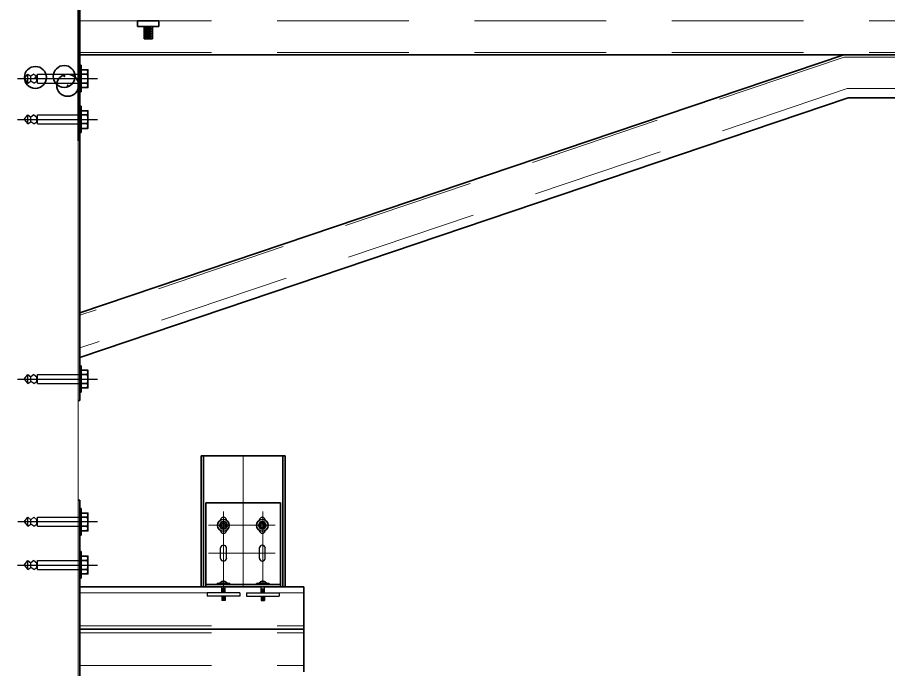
# Model space of a CAD drawing. Extents: x -4160 to -2690, y -474 to 714.
# Drawn here: x -3668.95 to -3657.84, y -282.79 to -274.47 of the extents above; entities that cross this region are included whole.
import ezdxf

# ---------------------------------------------------------------- set-up
doc = ezdxf.new("R2010")
doc.units = 0
doc.header["$LTSCALE"] = 0.56
doc.header["$PDMODE"] = 32
doc.header["$PDSIZE"] = 0.28
doc.linetypes.add('DOT_DASHED', pattern=[7.7, 5, -1.2, 0.3, -1.2])
doc.linetypes.add('MEDIUM_DASHED', pattern=[4.5, 3, -1.5])
for name, color, linetype, lineweight in [('10', 7, 'Continuous', 35), ('11', 7, 'Continuous', 13), ('3', 7, 'Continuous', 13), ('6', 7, 'Continuous', 35)]:
    doc.layers.add(name, color=color, linetype=linetype, lineweight=lineweight)

msp = doc.modelspace()

# ---------------------------------------------------------------- linework, layer by layer
at = {"layer": '10'}
for p, q in [((-3668.1756, -273.2998), (-3668.1756, -276.0527)), ((-3668.1527, -273.2998), (-3668.1527, -279.3655)), ((-3667.4156, -274.5198), (-3667.1441, -274.5198)), ((-3667.4156, -274.5898), (-3667.4156, -274.5198)), ((-3667.4156, -274.5898), (-3667.1441, -274.5898)), ((-3667.407, -274.5898), (-3667.2013, -274.5898)), ((-3667.3341, -274.5898), (-3667.2241, -274.5898)), ((-3667.3341, -274.5898), (-3667.2241, -274.5898)), ((-3667.1441, -274.5898), (-3667.1441, -274.5198)), ((-3667.3341, -274.6227), (-3667.2241, -274.6227)), ((-3667.3341, -274.6555), (-3667.2241, -274.6555)), ((-3667.3341, -274.6855), (-3667.2241, -274.6855)), ((-3667.3184, -274.6069), (-3667.2427, -274.6069)), ((-3667.3184, -274.6384), (-3667.2427, -274.6384)), ((-3667.3184, -274.6712), (-3667.2427, -274.6712)), ((-3667.3184, -274.6998), (-3667.2427, -274.6998)), ((-3667.3341, -274.7169), (-3667.2241, -274.7169)), ((-3667.3341, -274.7498), (-3667.2241, -274.7498)), ((-3667.3184, -274.7327), (-3667.2427, -274.7327)), ((-3668.1527, -274.9512), (-3648.1527, -274.9512)), ((-3668.1527, -274.9512), (-3648.1527, -274.9512)), ((-3658.3984, -274.9512), (-3668.1527, -278.2469)), ((-3668.1527, -275.4241), (-3668.1527, -275.0855)), ((-3668.137, -275.0855), (-3668.1527, -275.0855)), ((-3668.137, -275.4241), (-3668.137, -275.0855)), ((-3668.0598, -275.1441), (-3668.0498, -275.1641)), ((-3668.137, -275.4041), (-3668.137, -275.1769)), ((-3668.0598, -275.1984), (-3668.137, -275.1984)), ((-3668.0598, -275.1984), (-3668.0498, -275.1784)), ((-3668.0598, -275.1984), (-3668.0498, -275.2227)), ((-3668.0598, -275.3127), (-3668.137, -275.3127)), ((-3668.0598, -275.3127), (-3668.0498, -275.2927)), ((-3668.0598, -275.3127), (-3668.0498, -275.3355)), ((-3668.0598, -275.3698), (-3668.0498, -275.3427)), ((-3668.137, -275.4241), (-3668.1527, -275.4241)), ((-3658.3413, -275.5027), (-3668.1527, -278.8169)), ((-3658.3413, -275.5027), (-3648.1527, -275.5027)), ((-3668.1527, -275.9455), (-3668.1527, -275.6069)), ((-3668.137, -275.6069), (-3668.1527, -275.6069)), ((-3668.137, -275.9455), (-3668.137, -275.6069)), ((-3668.137, -275.9241), (-3668.137, -275.6998)), ((-3668.0598, -275.6655), (-3668.0498, -275.6841)), ((-3668.0598, -275.7198), (-3668.0498, -275.6998)), ((-3668.0598, -275.7198), (-3668.137, -275.7198)), ((-3668.0598, -275.7198), (-3668.0498, -275.7441)), ((-3668.0598, -275.8327), (-3668.0498, -275.8127)), ((-3668.0598, -275.8312), (-3668.137, -275.8312)), ((-3668.0598, -275.8327), (-3668.0498, -275.8569)), ((-3668.0598, -275.8912), (-3668.0498, -275.8627)), ((-3668.137, -275.9455), (-3668.1527, -275.9455)), ((-3668.1527, -279.2598), (-3668.1527, -278.9227)), ((-3668.137, -278.9227), (-3668.1527, -278.9227)), ((-3668.137, -279.2598), (-3668.137, -278.9227)), ((-3668.137, -279.2384), (-3668.137, -279.0127)), ((-3668.0598, -279.0341), (-3668.137, -279.0341)), ((-3668.0598, -278.9798), (-3668.0498, -278.9998)), ((-3668.0598, -279.0341), (-3668.0498, -279.0141)), ((-3668.0598, -279.0341), (-3668.0498, -279.0598)), ((-3668.0598, -279.1484), (-3668.0498, -279.1269)), ((-3668.0598, -279.1469), (-3668.137, -279.1469)), ((-3668.0598, -279.1484), (-3668.0498, -279.1712)), ((-3668.0598, -279.2055), (-3668.0498, -279.1769)), ((-3668.1756, -279.3655), (-3668.1527, -279.3655)), ((-3668.137, -279.2598), (-3668.1527, -279.2598)), ((-3668.1756, -280.6384), (-3668.1527, -280.6384)), ((-3668.1527, -281.0855), (-3668.1527, -280.7455)), ((-3668.137, -280.7455), (-3668.1527, -280.7455)), ((-3668.137, -281.0855), (-3668.137, -280.7455)), ((-3668.0598, -280.8027), (-3668.0498, -280.8227)), ((-3668.137, -281.0641), (-3668.137, -280.8355)), ((-3668.0598, -280.8569), (-3668.137, -280.8569)), ((-3668.0598, -280.8569), (-3668.0498, -280.8398)), ((-3668.0598, -280.8569), (-3668.0498, -280.8827)), ((-3668.0598, -280.9712), (-3668.137, -280.9712)), ((-3668.0598, -280.9712), (-3668.0498, -280.9498)), ((-3668.0598, -280.9712), (-3668.0498, -280.9969)), ((-3668.0598, -281.0312), (-3668.0498, -281.0027)), ((-3668.137, -281.0855), (-3668.1527, -281.0855)), ((-3668.1527, -281.6341), (-3668.1527, -281.2955)), ((-3668.137, -281.2955), (-3668.1527, -281.2955)), ((-3668.137, -281.6341), (-3668.137, -281.2955)), ((-3668.0598, -281.3527), (-3668.0498, -281.3727)), ((-3668.137, -281.6141), (-3668.137, -281.3855)), ((-3668.0598, -281.4098), (-3668.137, -281.4098)), ((-3668.0598, -281.4098), (-3668.0498, -281.3869)), ((-3668.0598, -281.4098), (-3668.0498, -281.4341)), ((-3668.0598, -281.5212), (-3668.137, -281.5212)), ((-3668.0598, -281.5227), (-3668.0498, -281.4998)), ((-3668.0598, -281.5227), (-3668.0498, -281.5455)), ((-3668.0598, -281.5798), (-3668.0498, -281.5527)), ((-3668.137, -281.6341), (-3668.1527, -281.6341)), ((-3666.3241, -281.6855), (-3666.3241, -281.6727)), ((-3666.3141, -281.6855), (-3666.3241, -281.6855)), ((-3666.3141, -281.6855), (-3666.3141, -281.6727)), ((-3665.8227, -281.6855), (-3665.8227, -281.6727)), ((-3665.8227, -281.6855), (-3665.8127, -281.6855)), ((-3665.8127, -281.6855), (-3665.8127, -281.6727)), ((-3666.2384, -281.7041), (-3666.3998, -281.7041)), ((-3666.3998, -281.7041), (-3666.3998, -281.7141)), ((-3666.2384, -281.7141), (-3666.3998, -281.7141)), ((-3666.2727, -281.7027), (-3666.3656, -281.7027)), ((-3666.2384, -281.7041), (-3666.2384, -281.7141)), ((-3665.8984, -281.7041), (-3665.737, -281.7041)), ((-3665.8984, -281.7041), (-3665.8984, -281.7141)), ((-3665.8984, -281.7141), (-3665.737, -281.7141)), ((-3665.8641, -281.7027), (-3665.7713, -281.7027)), ((-3665.737, -281.7041), (-3665.737, -281.7141))]:
    msp.add_line(p, q, dxfattribs=at)
at = {"layer": '10', "linetype": 'MEDIUM_DASHED', "lineweight": 13}
for p, q in [((-3668.1527, -274.5198), (-3648.1527, -274.5198)), ((-3668.1527, -274.9227), (-3648.1527, -274.9227)), ((-3658.3941, -274.9812), (-3668.1527, -278.2784)), ((-3658.3941, -274.9812), (-3648.1527, -274.9812)), ((-3658.357, -275.3841), (-3668.1527, -278.6941)), ((-3658.357, -275.3841), (-3648.1527, -275.3841))]:
    msp.add_line(p, q, dxfattribs=at)
at = {"layer": '10', "linetype": 'MEDIUM_DASHED', "lineweight": 25}
for p, q in [((-3668.9513, -275.2555), (-3667.927, -275.2555)), ((-3668.867, -275.2555), (-3668.8198, -275.1984)), ((-3668.867, -275.2555), (-3668.8198, -275.3127)), ((-3668.8198, -275.3127), (-3668.8198, -275.1984)), ((-3668.8198, -275.1984), (-3668.7798, -275.2269)), ((-3668.7398, -275.1984), (-3668.7798, -275.2269)), ((-3668.7798, -275.2869), (-3668.7798, -275.2269)), ((-3668.7398, -275.1984), (-3668.7027, -275.2269)), ((-3668.7027, -275.2869), (-3668.7027, -275.2269)), ((-3668.7027, -275.2269), (-3668.6956, -275.2269)), ((-3668.6956, -275.1984), (-3668.1556, -275.1984)), ((-3668.6956, -275.2269), (-3668.6956, -275.1984)), ((-3668.6956, -275.2869), (-3668.6956, -275.2269)), ((-3668.8198, -275.3127), (-3668.7798, -275.2869)), ((-3668.7398, -275.3127), (-3668.7798, -275.2869)), ((-3668.7398, -275.3127), (-3668.7027, -275.2869)), ((-3668.7027, -275.2869), (-3668.6956, -275.2869)), ((-3668.6956, -275.3127), (-3668.6956, -275.2869)), ((-3668.6956, -275.3127), (-3668.1556, -275.3127)), ((-3668.9513, -275.7769), (-3667.927, -275.7769)), ((-3668.867, -275.7769), (-3668.8198, -275.7198)), ((-3668.867, -275.7769), (-3668.8198, -275.8327)), ((-3668.8198, -275.8327), (-3668.8198, -275.7198)), ((-3668.8198, -275.7198), (-3668.7798, -275.7498)), ((-3668.8198, -275.8327), (-3668.7798, -275.8084)), ((-3668.7398, -275.7198), (-3668.7798, -275.7498)), ((-3668.7798, -275.8084), (-3668.7798, -275.7498)), ((-3668.7398, -275.8327), (-3668.7798, -275.8084)), ((-3668.7398, -275.7198), (-3668.7027, -275.7498)), ((-3668.7398, -275.8327), (-3668.7027, -275.8084)), ((-3668.7027, -275.8084), (-3668.7027, -275.7498)), ((-3668.7027, -275.7498), (-3668.6956, -275.7498)), ((-3668.7027, -275.8084), (-3668.6956, -275.8084)), ((-3668.6956, -275.7198), (-3668.1556, -275.7198)), ((-3668.6956, -275.7498), (-3668.6956, -275.7198)), ((-3668.6956, -275.8084), (-3668.6956, -275.7498)), ((-3668.6956, -275.8327), (-3668.6956, -275.8084)), ((-3668.6956, -275.8327), (-3668.1556, -275.8327)), ((-3668.867, -279.0927), (-3668.8198, -279.0341)), ((-3668.8198, -279.1484), (-3668.8198, -279.0341)), ((-3668.8198, -279.0341), (-3668.7798, -279.0627)), ((-3668.7398, -279.0341), (-3668.7798, -279.0627)), ((-3668.7398, -279.0341), (-3668.7027, -279.0627)), ((-3668.6956, -279.0341), (-3668.1556, -279.0341)), ((-3668.6956, -279.0627), (-3668.6956, -279.0341)), ((-3668.9513, -279.0927), (-3667.927, -279.0927)), ((-3668.867, -279.0927), (-3668.8198, -279.1484)), ((-3668.8198, -279.1484), (-3668.7798, -279.1227)), ((-3668.7798, -279.1227), (-3668.7798, -279.0627)), ((-3668.7398, -279.1484), (-3668.7798, -279.1227)), ((-3668.7398, -279.1484), (-3668.7027, -279.1227)), ((-3668.7027, -279.1227), (-3668.7027, -279.0627)), ((-3668.7027, -279.0627), (-3668.6956, -279.0627)), ((-3668.7027, -279.1227), (-3668.6956, -279.1227)), ((-3668.6956, -279.1227), (-3668.6956, -279.0627)), ((-3668.6956, -279.1484), (-3668.6956, -279.1227)), ((-3668.6956, -279.1484), (-3668.1556, -279.1484)), ((-3667.927, -280.9141), (-3668.9441, -280.9141)), ((-3668.867, -280.9141), (-3668.8198, -280.8569)), ((-3668.867, -280.9141), (-3668.8198, -280.9712)), ((-3668.8198, -280.9712), (-3668.8198, -280.8569)), ((-3668.8198, -280.8569), (-3668.7798, -280.8884)), ((-3668.7398, -280.8569), (-3668.7798, -280.8884)), ((-3668.7798, -280.9455), (-3668.7798, -280.8884)), ((-3668.7398, -280.8569), (-3668.7027, -280.8884)), ((-3668.7027, -280.9455), (-3668.7027, -280.8884)), ((-3668.7027, -280.8884), (-3668.6956, -280.8884)), ((-3668.6956, -280.8569), (-3668.1556, -280.8569)), ((-3668.6956, -280.8884), (-3668.6956, -280.8569)), ((-3668.6956, -280.9455), (-3668.6956, -280.8884)), ((-3668.8198, -280.9712), (-3668.7798, -280.9455)), ((-3668.7398, -280.9712), (-3668.7798, -280.9455)), ((-3668.7398, -280.9712), (-3668.7027, -280.9455)), ((-3668.7027, -280.9455), (-3668.6956, -280.9455)), ((-3668.6956, -280.9712), (-3668.6956, -280.9455)), ((-3668.6956, -280.9712), (-3668.1556, -280.9712)), ((-3668.9513, -281.4669), (-3667.927, -281.4669)), ((-3668.867, -281.4669), (-3668.8198, -281.4098)), ((-3668.867, -281.4669), (-3668.8198, -281.5227)), ((-3668.8198, -281.5227), (-3668.8198, -281.4098)), ((-3668.8198, -281.4098), (-3668.7798, -281.4369)), ((-3668.7398, -281.4098), (-3668.7798, -281.4369)), ((-3668.7798, -281.4984), (-3668.7798, -281.4369)), ((-3668.7398, -281.4098), (-3668.7027, -281.4369)), ((-3668.7027, -281.4984), (-3668.7027, -281.4369)), ((-3668.7027, -281.4369), (-3668.6956, -281.4369)), ((-3668.6956, -281.4098), (-3668.1556, -281.4098)), ((-3668.6956, -281.4369), (-3668.6956, -281.4098)), ((-3668.6956, -281.4984), (-3668.6956, -281.4369)), ((-3668.8198, -281.5227), (-3668.7798, -281.4984)), ((-3668.7398, -281.5227), (-3668.7798, -281.4984)), ((-3668.7398, -281.5227), (-3668.7027, -281.4984)), ((-3668.7027, -281.4984), (-3668.6956, -281.4984)), ((-3668.6956, -281.5227), (-3668.6956, -281.4984)), ((-3668.6956, -281.5227), (-3668.1556, -281.5227))]:
    msp.add_line(p, q, dxfattribs=at)
at = {"layer": '10', "lineweight": 25}
for p, q in [((-3666.3584, -280.8898), (-3666.3584, -280.8941)), ((-3666.2827, -280.8941), (-3666.2827, -280.8898)), ((-3665.8613, -280.8941), (-3665.8613, -280.8898)), ((-3665.7856, -280.8898), (-3665.7856, -280.8941)), ((-3666.3584, -281.0284), (-3666.3584, -281.0241)), ((-3666.2827, -281.0241), (-3666.2827, -281.0284)), ((-3665.8613, -281.0241), (-3665.8613, -281.0284)), ((-3665.7856, -281.0284), (-3665.7856, -281.0241)), ((-3666.3584, -281.2441), (-3666.3584, -281.2484)), ((-3666.2827, -281.2484), (-3666.2827, -281.2441)), ((-3666.2827, -281.3798), (-3666.2827, -281.2484)), ((-3665.8613, -281.2484), (-3665.8613, -281.2441)), ((-3665.8613, -281.3798), (-3665.8613, -281.2484)), ((-3665.7856, -281.2441), (-3665.7856, -281.2484)), ((-3666.2827, -281.3798), (-3666.2827, -281.3841)), ((-3665.8613, -281.3798), (-3665.8613, -281.3841))]:
    msp.add_line(p, q, dxfattribs=at)
at = {"layer": '10'}
for points in [[(-3667.3341, -274.5898), (-3667.3341, -274.7298), (-3667.3341, -274.7498)], [(-3667.2241, -274.5898), (-3667.2241, -274.7298), (-3667.2241, -274.7498)], [(-3668.137, -275.1441), (-3668.0498, -275.1441), (-3668.0498, -275.3698), (-3668.137, -275.3698)], [(-3668.137, -275.6655), (-3668.0498, -275.6655), (-3668.0498, -275.8912), (-3668.137, -275.8912)], [(-3668.137, -278.9798), (-3668.0498, -278.9798), (-3668.0498, -279.2055), (-3668.137, -279.2055)], [(-3668.137, -280.8027), (-3668.0498, -280.8027), (-3668.0498, -281.0312), (-3668.137, -281.0312)], [(-3668.137, -281.3527), (-3668.0498, -281.3527), (-3668.0498, -281.5798), (-3668.137, -281.5798)]]:
    msp.add_lwpolyline(points, dxfattribs=at)
for points in [[(-3666.3713, -280.9598), (-3666.3456, -280.9155), (-3666.2941, -280.9155), (-3666.2698, -280.9598), (-3666.2941, -281.0041), (-3666.3456, -281.0041)], [(-3665.7727, -280.9598), (-3665.7984, -280.9155), (-3665.8484, -280.9155), (-3665.8741, -280.9598), (-3665.8484, -281.0041), (-3665.7984, -281.0041)]]:
    msp.add_lwpolyline(points, close=True, dxfattribs=at)
at = {"layer": '10', "lineweight": 25}
for points in [[(-3666.3584, -281.3841), (-3666.3584, -281.3798), (-3666.3584, -281.2484)], [(-3665.7856, -281.3841), (-3665.7856, -281.3798), (-3665.7856, -281.2484)]]:
    msp.add_lwpolyline(points, dxfattribs=at)
at = {"layer": '10'}
for centre, radius in [((-3666.3205, -280.9598), 0.0752), ((-3665.8238, -280.9598), 0.0752), ((-3666.3205, -280.9598), 0.0255), ((-3665.8237, -280.9598), 0.0255)]:
    msp.add_circle(centre, radius, dxfattribs=at)
at = {"layer": '10', "lineweight": 25}
for centre, start, end in [((-3666.3205, -280.8981), 11.60641, 168.39359), ((-3665.8238, -280.8981), 11.60641, 168.39359), ((-3666.3205, -281.0215), 191.60641, 348.39359), ((-3665.8238, -281.0215), 191.60641, 348.39359), ((-3666.3205, -281.253), 11.60641, 168.39359), ((-3665.8238, -281.253), 11.60641, 168.39359), ((-3666.3205, -281.3763), 191.60641, 348.39359), ((-3665.8238, -281.3763), 191.60641, 348.39359)]:
    msp.add_arc(centre, 0.0391, start, end, dxfattribs=at)
at = {"layer": '10'}
for centre, start, end in [((-3666.3195, -281.7242), 95.02894, 155.65971), ((-3666.3195, -281.7242), 24.34029, 84.97106), ((-3665.8173, -281.7242), 95.02894, 155.65971), ((-3665.8173, -281.7242), 24.34029, 84.97106)]:
    msp.add_arc(centre, 0.0519, start, end, dxfattribs=at)
for p in [(-3668.7213, -275.2412), (-3668.3541, -275.2284), (-3668.3098, -275.3412)]:
    msp.add_point(p, dxfattribs=at)
at = {"layer": '11'}
msp.add_line((-3668.1756, -265.1441), (-3668.1756, -330.144), dxfattribs=at)
at = {"layer": '3', "lineweight": 35}
for p, q in [((-3666.6041, -280.0713), (-3665.5326, -280.0713)), ((-3666.6041, -280.0713), (-3666.6041, -281.7427)), ((-3666.5741, -280.0713), (-3666.5741, -281.7427)), ((-3665.5612, -280.0713), (-3665.5612, -281.7427)), ((-3665.5326, -280.0713), (-3665.5326, -281.7427))]:
    msp.add_line(p, q, dxfattribs=at)
at = {"layer": '3', "linetype": 'DOT_DASHED'}
for p, q in [((-3666.0683, -280.0713), (-3666.0683, -281.7427)), ((-3666.3198, -280.7842), (-3666.3198, -281.797)), ((-3665.8183, -280.7842), (-3665.8183, -281.7141)), ((-3666.5098, -280.957), (-3665.6612, -280.957)), ((-3666.5098, -281.3142), (-3665.6612, -281.3142)), ((-3666.3583, -281.3142), (-3666.2826, -281.3142)), ((-3665.8612, -281.3142), (-3665.7855, -281.3142))]:
    msp.add_line(p, q, dxfattribs=at)
at = {"layer": '3', "linetype": 'MEDIUM_DASHED', "lineweight": 25}
for p, q in [((-3666.3398, -281.8227), (-3666.3398, -281.7427)), ((-3666.2983, -281.7699), (-3666.3398, -281.7699)), ((-3666.2983, -281.7841), (-3666.3398, -281.7841)), ((-3666.2983, -281.7999), (-3666.3398, -281.7999)), ((-3666.3055, -281.777), (-3666.3326, -281.777)), ((-3666.3055, -281.7927), (-3666.3326, -281.7927)), ((-3666.3055, -281.807), (-3666.3326, -281.807)), ((-3666.2983, -281.8227), (-3666.2983, -281.7427)), ((-3665.8383, -281.8227), (-3665.8383, -281.7427)), ((-3665.8383, -281.7699), (-3665.7969, -281.7699)), ((-3665.8383, -281.7841), (-3665.7969, -281.7841)), ((-3665.8383, -281.7999), (-3665.7969, -281.7999)), ((-3665.8312, -281.777), (-3665.8041, -281.777)), ((-3665.8312, -281.7927), (-3665.8041, -281.7927)), ((-3665.8312, -281.807), (-3665.8041, -281.807)), ((-3665.7969, -281.8227), (-3665.7969, -281.7427)), ((-3666.5269, -281.8227), (-3666.5269, -281.8656)), ((-3666.1126, -281.8227), (-3666.5269, -281.8227)), ((-3666.1126, -281.8656), (-3666.5269, -281.8656)), ((-3666.2983, -281.8156), (-3666.3398, -281.8156)), ((-3666.3398, -281.8656), (-3666.3398, -281.9184)), ((-3666.2983, -281.8727), (-3666.3398, -281.8727)), ((-3666.2983, -281.8884), (-3666.3398, -281.8884)), ((-3666.2983, -281.9041), (-3666.3398, -281.9041)), ((-3666.2983, -281.9184), (-3666.3398, -281.9184)), ((-3666.3055, -281.8813), (-3666.3326, -281.8813)), ((-3666.3055, -281.8956), (-3666.3326, -281.8956)), ((-3666.3055, -281.9113), (-3666.3326, -281.9113)), ((-3666.2983, -281.8656), (-3666.2983, -281.9184)), ((-3666.1126, -281.8227), (-3666.1126, -281.8656)), ((-3666.0241, -281.8227), (-3666.0241, -281.8656)), ((-3666.0241, -281.8227), (-3665.6098, -281.8227)), ((-3666.0241, -281.8656), (-3665.6098, -281.8656)), ((-3665.8383, -281.8156), (-3665.7969, -281.8156)), ((-3665.8383, -281.8656), (-3665.8383, -281.9184)), ((-3665.8383, -281.8727), (-3665.7969, -281.8727)), ((-3665.8383, -281.8884), (-3665.7969, -281.8884)), ((-3665.8383, -281.9041), (-3665.7969, -281.9041)), ((-3665.8383, -281.9184), (-3665.7969, -281.9184)), ((-3665.8312, -281.8813), (-3665.8041, -281.8813)), ((-3665.8312, -281.8956), (-3665.8041, -281.8956)), ((-3665.8312, -281.9113), (-3665.8041, -281.9113)), ((-3665.7969, -281.8656), (-3665.7969, -281.9184)), ((-3665.6098, -281.8227), (-3665.6098, -281.8656))]:
    msp.add_line(p, q, dxfattribs=at)
at = {"layer": '6'}
for p, q in [((-3668.1526, -280.6384), (-3668.1526, -283.4127)), ((-3666.5469, -280.6713), (-3666.5469, -281.7427)), ((-3666.5469, -280.6713), (-3665.5898, -280.6713)), ((-3665.5898, -280.6713), (-3665.5898, -281.7427)), ((-3668.1526, -281.7427), (-3665.2955, -281.7427)), ((-3666.5469, -281.7141), (-3665.5898, -281.7141)), ((-3665.2955, -281.7427), (-3665.2955, -282.8284)), ((-3668.1526, -282.2856), (-3665.2955, -282.2856))]:
    msp.add_line(p, q, dxfattribs=at)
at = {"layer": '6', "linetype": 'MEDIUM_DASHED', "lineweight": 13}
for p, q in [((-3668.1526, -281.8227), (-3665.2955, -281.8227)), ((-3668.1526, -282.2413), (-3665.2955, -282.2413)), ((-3668.1526, -282.3299), (-3665.2955, -282.3299)), ((-3668.1526, -282.7484), (-3665.2955, -282.7484))]:
    msp.add_line(p, q, dxfattribs=at)

doc.saveas('drawing.dxf')
